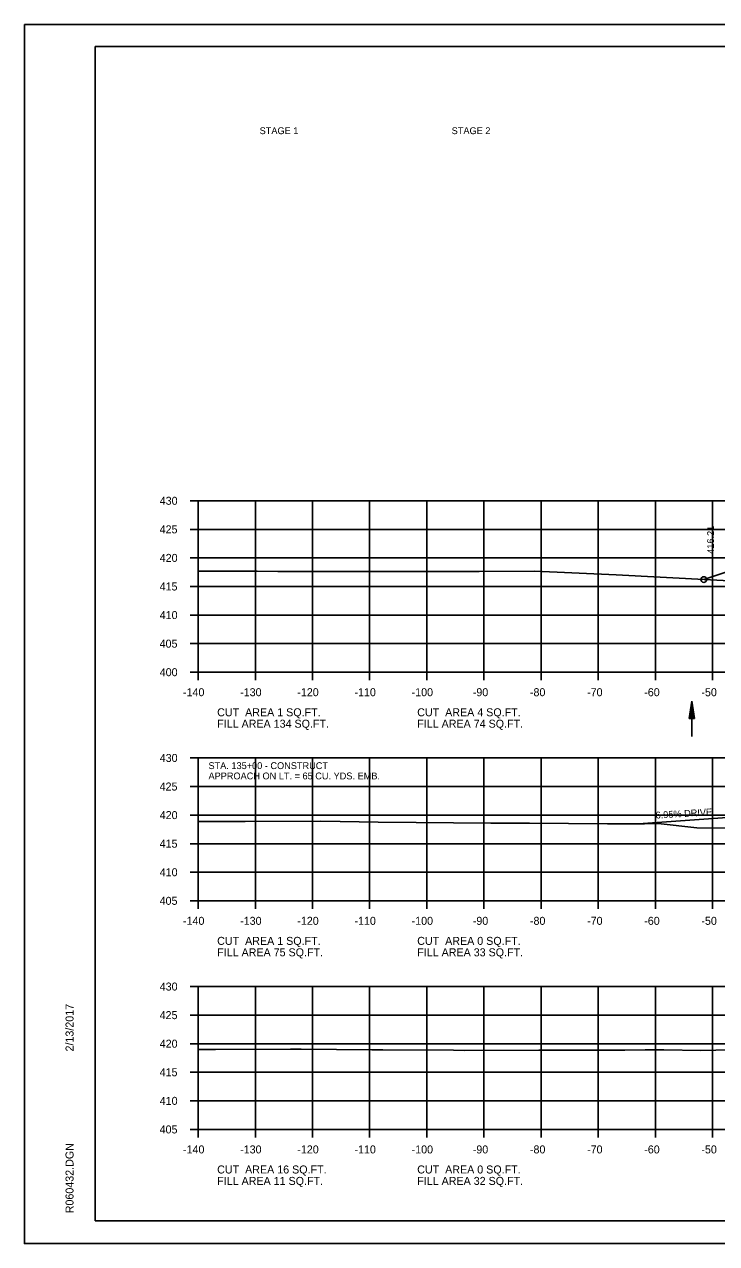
# Model space of a CAD drawing. Extents: x 1538688 to 1540766, y 656250 to 671912.
# Drawn here: x 1538687.8 to 1538808.9, y 661458 to 661671.3 of the extents above; entities that cross this region are included whole.
import ezdxf

# ---------------------------------------------------------------- set-up
doc = ezdxf.new("R2010")
doc.units = 0
for name, color, linetype in [('15', 7, 'Continuous'), ('16', 7, 'Continuous'), ('18', 7, 'Continuous'), ('20', 7, 'Continuous'), ('22', 7, 'Continuous'), ('26', 7, 'Continuous'), ('39', 7, 'Continuous'), ('41', 7, 'Continuous'), ('7', 7, 'Continuous'), ('Borings', 7, 'Continuous'), ('Default', 7, 'Continuous'), ('Horizontal Alignment', 7, 'Continuous'), ('RipRap', 7, 'Continuous')]:
    doc.layers.add(name, color=color, linetype=linetype)

msp = doc.modelspace()

# ---------------------------------------------------------------- linework, layer by layer
at = {"layer": '15'}
for p, q in [((1538804.09, 661549.9), (1538804.54, 661552.9)), ((1538804.17, 661549.9), (1538804.54, 661552.4)), ((1538804.24, 661549.9), (1538804.54, 661551.89)), ((1538804.32, 661549.9), (1538804.54, 661551.39)), ((1538804.99, 661549.9), (1538804.54, 661552.9)), ((1538804.92, 661549.9), (1538804.54, 661552.4)), ((1538804.84, 661549.9), (1538804.54, 661551.89)), ((1538804.77, 661549.9), (1538804.54, 661551.39)), ((1538804.09, 661549.9), (1538804.99, 661549.9)), ((1538804.4, 661549.9), (1538804.54, 661550.88)), ((1538804.47, 661549.9), (1538804.54, 661550.38)), ((1538804.69, 661549.9), (1538804.54, 661550.88)), ((1538804.61, 661549.9), (1538804.54, 661550.38))]:
    msp.add_line(p, q, dxfattribs=at)
at = {"layer": '16'}
msp.add_line((1538813.18, 661532.73), (1538795.21, 661531.48), dxfattribs=at)
at = {"layer": '18'}
for points in [[(1538718.18, 661575.69), (1538723.09, 661575.69), (1538728.49, 661575.67), (1538732.09, 661575.64), (1538741.29, 661575.64), (1538756.52, 661575.63), (1538767.35, 661575.63), (1538777.09, 661575.67), (1538791.31, 661575.01), (1538832, 661572.89)], [(1538718.18, 661531.87), (1538726.37, 661531.89), (1538739.62, 661531.9), (1538743, 661531.88), (1538749.67, 661531.76), (1538756.29, 661531.71), (1538769.37, 661531.6), (1538776.17, 661531.6), (1538789.77, 661531.48), (1538796.25, 661531.48), (1538798.67, 661531.51), (1538805.44, 661530.76), (1538819.64, 661530.66)], [(1538718.18, 661491.98), (1538720.21, 661491.99), (1538721.21, 661491.99), (1538734.32, 661492.02), (1538736.2, 661492.01), (1538748.58, 661491.92), (1538750.5, 661491.92), (1538762.85, 661491.83), (1538764.84, 661491.82), (1538777.8, 661491.84), (1538780.58, 661491.83), (1538792.8, 661491.84), (1538796.37, 661491.89), (1538799.65, 661491.89), (1538806.1, 661491.78), (1538813.92, 661491.97)]]:
    msp.add_lwpolyline(points, dxfattribs=at)
at = {"layer": '20'}
msp.add_lwpolyline([(1538806.63, 661574.21), (1538816.67, 661577.55), (1538821.67, 661577.45), (1538824.67, 661577.39), (1538825.17, 661577.39), (1538825.18, 661576.89), (1538826.18, 661576.91), (1538858.18, 661577.55), (1538890.18, 661576.91), (1538891.18, 661576.89), (1538891.19, 661577.39), (1538891.69, 661577.39), (1538894.69, 661577.45), (1538899.69, 661577.55), (1538910.15, 661574.07)], dxfattribs=at)
at = {"layer": '22'}
for p, q in [((1538718.18, 661587.99), (1538998.18, 661587.99)), ((1538718.18, 661557.99), (1538718.18, 661587.99)), ((1538728.18, 661557.99), (1538728.18, 661587.99)), ((1538738.18, 661557.99), (1538738.18, 661587.99)), ((1538748.18, 661557.99), (1538748.18, 661587.99)), ((1538758.18, 661557.99), (1538758.18, 661587.99)), ((1538768.18, 661557.99), (1538768.18, 661587.99)), ((1538778.18, 661557.99), (1538778.18, 661587.99)), ((1538788.18, 661557.99), (1538788.18, 661587.99)), ((1538798.18, 661557.99), (1538798.18, 661587.99)), ((1538808.18, 661557.99), (1538808.18, 661587.99)), ((1538718.18, 661582.99), (1538998.18, 661582.99)), ((1538718.18, 661577.99), (1538998.18, 661577.99)), ((1538718.18, 661572.99), (1538998.18, 661572.99)), ((1538718.18, 661567.99), (1538998.18, 661567.99)), ((1538718.18, 661562.99), (1538998.18, 661562.99)), ((1538718.18, 661557.99), (1538998.18, 661557.99)), ((1538718.18, 661542.99), (1538998.18, 661542.99)), ((1538718.18, 661517.99), (1538718.18, 661542.99)), ((1538728.18, 661517.99), (1538728.18, 661542.99)), ((1538738.18, 661517.99), (1538738.18, 661542.99)), ((1538748.18, 661517.99), (1538748.18, 661542.99)), ((1538758.18, 661517.99), (1538758.18, 661542.99)), ((1538768.18, 661517.99), (1538768.18, 661542.99)), ((1538778.18, 661517.99), (1538778.18, 661542.99)), ((1538788.18, 661517.99), (1538788.18, 661542.99)), ((1538798.18, 661517.99), (1538798.18, 661542.99)), ((1538808.18, 661517.99), (1538808.18, 661542.99)), ((1538718.18, 661537.99), (1538998.18, 661537.99)), ((1538718.18, 661532.99), (1538998.18, 661532.99)), ((1538718.18, 661527.99), (1538998.18, 661527.99)), ((1538718.18, 661522.99), (1538998.18, 661522.99)), ((1538718.18, 661517.99), (1538998.18, 661517.99)), ((1538718.18, 661502.99), (1538998.18, 661502.99)), ((1538718.18, 661477.99), (1538718.18, 661502.99)), ((1538728.18, 661477.99), (1538728.18, 661502.99)), ((1538738.18, 661477.99), (1538738.18, 661502.99)), ((1538748.18, 661477.99), (1538748.18, 661502.99)), ((1538758.18, 661477.99), (1538758.18, 661502.99)), ((1538768.18, 661477.99), (1538768.18, 661502.99)), ((1538778.18, 661477.99), (1538778.18, 661502.99)), ((1538788.18, 661477.99), (1538788.18, 661502.99)), ((1538798.18, 661477.99), (1538798.18, 661502.99)), ((1538808.18, 661477.99), (1538808.18, 661502.99)), ((1538718.18, 661497.99), (1538998.18, 661497.99)), ((1538718.18, 661492.99), (1538998.18, 661492.99)), ((1538718.18, 661487.99), (1538998.18, 661487.99)), ((1538718.18, 661482.99), (1538998.18, 661482.99)), ((1538718.18, 661477.99), (1538998.18, 661477.99))]:
    msp.add_line(p, q, dxfattribs=at)
at = {"layer": '26'}
for p, q in [((1538687.78, 661671.35), (1539021.11, 661671.35)), ((1538687.78, 661458.01), (1539021.11, 661458.01))]:
    msp.add_line(p, q, dxfattribs=at)
msp.add_lwpolyline([(1538687.77, 661671.35), (1539021.11, 661671.35), (1539021.11, 661458.01), (1538687.77, 661458.01)], close=True, dxfattribs=at)
msp.add_circle((1538806.63, 661574.21), 0.5, dxfattribs=at)
at = {"layer": '39'}
msp.add_line((1538804.54, 661546.72), (1538804.54, 661552.9), dxfattribs=at)
at = {"layer": 'Borings'}
for p, q in [((1538716.78, 661587.99), (1538718.18, 661587.99)), ((1538718.18, 661557.99), (1538718.18, 661587.99)), ((1538716.78, 661582.99), (1538718.18, 661582.99)), ((1538716.78, 661577.99), (1538718.18, 661577.99)), ((1538716.78, 661572.99), (1538718.18, 661572.99)), ((1538716.78, 661567.99), (1538718.18, 661567.99)), ((1538716.78, 661562.99), (1538718.18, 661562.99)), ((1538716.78, 661557.99), (1538718.18, 661557.99)), ((1538718.18, 661557.99), (1538998.18, 661557.99)), ((1538718.18, 661556.59), (1538718.18, 661557.99)), ((1538728.18, 661556.59), (1538728.18, 661557.99)), ((1538738.18, 661556.59), (1538738.18, 661557.99)), ((1538748.18, 661556.59), (1538748.18, 661557.99)), ((1538758.18, 661556.59), (1538758.18, 661557.99)), ((1538768.18, 661556.59), (1538768.18, 661557.99)), ((1538778.18, 661556.59), (1538778.18, 661557.99)), ((1538788.18, 661556.59), (1538788.18, 661557.99)), ((1538798.18, 661556.59), (1538798.18, 661557.99)), ((1538808.18, 661556.59), (1538808.18, 661557.99)), ((1538716.78, 661542.99), (1538718.18, 661542.99)), ((1538718.18, 661517.99), (1538718.18, 661542.99)), ((1538716.78, 661537.99), (1538718.18, 661537.99)), ((1538716.78, 661532.99), (1538718.18, 661532.99)), ((1538716.78, 661527.99), (1538718.18, 661527.99)), ((1538716.78, 661522.99), (1538718.18, 661522.99)), ((1538716.78, 661517.99), (1538718.18, 661517.99)), ((1538718.18, 661517.99), (1538998.18, 661517.99)), ((1538718.18, 661516.59), (1538718.18, 661517.99)), ((1538728.18, 661516.59), (1538728.18, 661517.99)), ((1538738.18, 661516.59), (1538738.18, 661517.99)), ((1538748.18, 661516.59), (1538748.18, 661517.99)), ((1538758.18, 661516.59), (1538758.18, 661517.99)), ((1538768.18, 661516.59), (1538768.18, 661517.99)), ((1538778.18, 661516.59), (1538778.18, 661517.99)), ((1538788.18, 661516.59), (1538788.18, 661517.99)), ((1538798.18, 661516.59), (1538798.18, 661517.99)), ((1538808.18, 661516.59), (1538808.18, 661517.99)), ((1538716.78, 661502.99), (1538718.18, 661502.99)), ((1538718.18, 661477.99), (1538718.18, 661502.99)), ((1538716.78, 661497.99), (1538718.18, 661497.99)), ((1538716.78, 661492.99), (1538718.18, 661492.99)), ((1538716.78, 661487.99), (1538718.18, 661487.99)), ((1538716.78, 661482.99), (1538718.18, 661482.99)), ((1538716.78, 661477.99), (1538718.18, 661477.99)), ((1538718.18, 661477.99), (1538998.18, 661477.99)), ((1538718.18, 661476.59), (1538718.18, 661477.99)), ((1538728.18, 661476.59), (1538728.18, 661477.99)), ((1538738.18, 661476.59), (1538738.18, 661477.99)), ((1538748.18, 661476.59), (1538748.18, 661477.99)), ((1538758.18, 661476.59), (1538758.18, 661477.99)), ((1538768.18, 661476.59), (1538768.18, 661477.99)), ((1538778.18, 661476.59), (1538778.18, 661477.99)), ((1538788.18, 661476.59), (1538788.18, 661477.99)), ((1538798.18, 661476.59), (1538798.18, 661477.99)), ((1538808.18, 661476.59), (1538808.18, 661477.99))]:
    msp.add_line(p, q, dxfattribs=at)
at = {"layer": 'RipRap'}
for p, q in [((1538700.18, 661667.45), (1539016.36, 661667.45)), ((1538700.18, 661461.99), (1538700.18, 661667.45)), ((1538700.18, 661461.99), (1538700.18, 661461.99)), ((1539016.36, 661461.99), (1538700.18, 661461.99))]:
    msp.add_line(p, q, dxfattribs=at)

# ---------------------------------------------------------------- texts
at = {"layer": '16'}
msp.add_text('6.95% DRIVE', height=1.2, rotation=3.4336, dxfattribs=at).set_placement((1538798.24, 661532.37))
at = {"layer": '41'}
msp.add_text('416.21', height=1.2, rotation=90, dxfattribs=at).set_placement((1538808.43, 661578.71))
at = {"layer": '7'}
for s, p in [('STA. 135+00 - CONSTRUCT', (1538719.98, 661541.04)), ('APPROACH ON LT. = 65 CU. YDS. EMB.', (1538719.98, 661539.24))]:
    msp.add_text(s, height=1.2, dxfattribs=at).set_placement(p)
at = {"layer": 'Default'}
for s, p in [('STAGE 1', (1538728.93, 661652.14)), ('STAGE 2', (1538762.53, 661652.14))]:
    msp.add_text(s, height=1.2, dxfattribs=at).set_placement(p)
at = {"layer": 'Horizontal Alignment'}
for s, p in [('430', (1538711.45, 661587.29)), ('425', (1538711.43, 661582.29)), ('420', (1538711.45, 661577.29)), ('415', (1538711.43, 661572.29)), ('410', (1538711.45, 661567.29)), ('405', (1538711.43, 661562.29)), ('400', (1538711.45, 661557.29)), ('-140', (1538715.52, 661553.79)), ('-130', (1538725.52, 661553.79)), ('-120', (1538735.52, 661553.79)), ('-110', (1538745.52, 661553.79)), ('-100', (1538755.52, 661553.79)), ('-90', (1538766.22, 661553.79)), ('-80', (1538776.22, 661553.79)), ('-70', (1538786.22, 661553.79)), ('-60', (1538796.22, 661553.79)), ('-50', (1538806.22, 661553.79)), ('CUT  AREA 1 SQ.FT.', (1538721.5, 661550.28)), ('CUT  AREA 4 SQ.FT.', (1538756.5, 661550.28)), ('FILL AREA 134 SQ.FT.', (1538721.5, 661548.28)), ('FILL AREA 74 SQ.FT.', (1538756.5, 661548.28)), ('430', (1538711.45, 661542.29)), ('425', (1538711.43, 661537.29)), ('420', (1538711.45, 661532.29)), ('415', (1538711.43, 661527.29)), ('410', (1538711.45, 661522.29)), ('405', (1538711.43, 661517.29)), ('-140', (1538715.52, 661513.79)), ('-130', (1538725.52, 661513.79)), ('-120', (1538735.52, 661513.79)), ('-110', (1538745.52, 661513.79)), ('-100', (1538755.52, 661513.79)), ('-90', (1538766.22, 661513.79)), ('-80', (1538776.22, 661513.79)), ('-70', (1538786.22, 661513.79)), ('-60', (1538796.22, 661513.79)), ('-50', (1538806.22, 661513.79)), ('CUT  AREA 1 SQ.FT.', (1538721.5, 661510.28)), ('CUT  AREA 0 SQ.FT.', (1538756.5, 661510.28)), ('FILL AREA 75 SQ.FT.', (1538721.5, 661508.28)), ('FILL AREA 33 SQ.FT.', (1538756.5, 661508.28)), ('430', (1538711.45, 661502.29)), ('425', (1538711.43, 661497.29)), ('420', (1538711.45, 661492.29)), ('415', (1538711.43, 661487.29)), ('410', (1538711.45, 661482.29)), ('405', (1538711.43, 661477.29)), ('-140', (1538715.52, 661473.79)), ('-130', (1538725.52, 661473.79)), ('-120', (1538735.52, 661473.79)), ('-110', (1538745.52, 661473.79)), ('-100', (1538755.52, 661473.79)), ('-90', (1538766.22, 661473.79)), ('-80', (1538776.22, 661473.79)), ('-70', (1538786.22, 661473.79)), ('-60', (1538796.22, 661473.79)), ('-50', (1538806.22, 661473.79)), ('CUT  AREA 16 SQ.FT.', (1538721.5, 661470.28)), ('CUT  AREA 0 SQ.FT.', (1538756.5, 661470.28)), ('FILL AREA 11 SQ.FT.', (1538721.5, 661468.28)), ('FILL AREA 32 SQ.FT.', (1538756.5, 661468.28))]:
    msp.add_text(s, height=1.4, dxfattribs=at).set_placement(p)
at = {"layer": 'RipRap'}
for s, p in [('2/13/2017', (1538696.37, 661491.63)), ('R060432.DGN', (1538696.37, 661463.32))]:
    msp.add_text(s, height=1.4, rotation=90, dxfattribs=at).set_placement(p)

doc.saveas('drawing.dxf')
